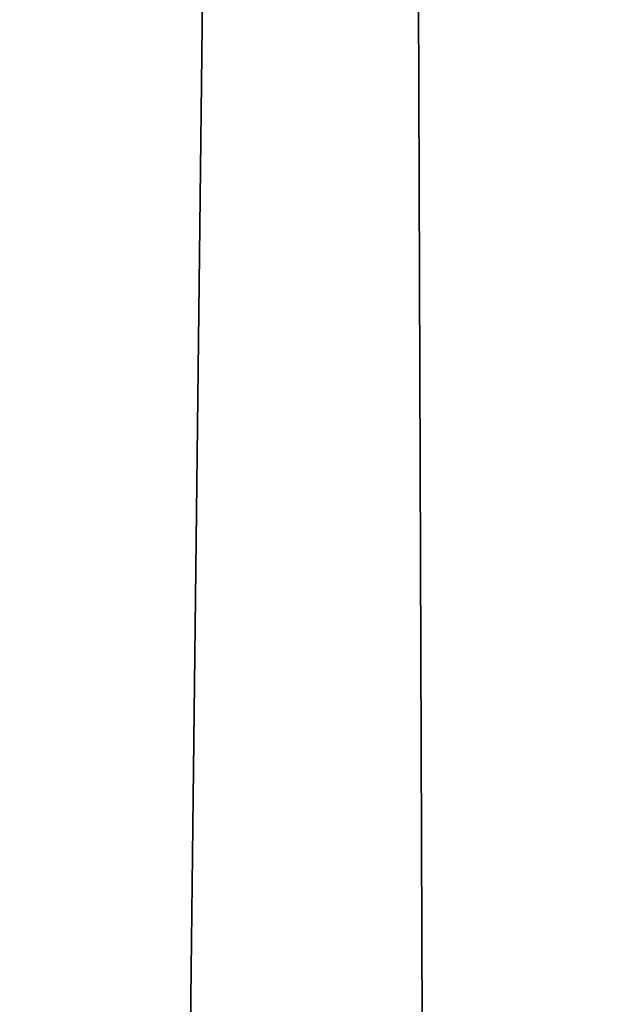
# Model space of a CAD drawing. Header units: millimetres. Extents: x -365 to 365, y -678 to 20.
# Tile 261 of 656: x -2.199 to -2.044, y -55.155 to -54.897. Entities that reach past the tile are written whole.
import ezdxf

# ---------------------------------------------------------------- set-up
doc = ezdxf.new("R2010")
doc.units = ezdxf.units.MM
doc.header["$LTSCALE"] = 65.185185
for name, color, linetype in [('237', 7, 'CONTINUOUS'), ('362', 7, 'CONTINUOUS'), ('375', 7, 'CONTINUOUS'), ('566', 7, 'CONTINUOUS'), ('568', 7, 'CONTINUOUS')]:
    doc.layers.add(name, color=color, linetype=linetype)

msp = doc.modelspace()

# ---------------------------------------------------------------- linework, layer by layer
at = {"layer": '237', "linetype": 'CONTINUOUS'}
for points in [[(-2.02482, -74.85131, -2.96229), (-2.2, -25, -1.35), (-2.63505, -74.85131, -1.35), (-2.02482, -74.85131, -2.96229)], [(-1.87094, -25.60872, -2.45872), (-2.2, -25, -1.35), (-2.02482, -74.85131, -2.96229), (-1.87094, -25.60872, -2.45872)]]:
    msp.add_3dface(points, dxfattribs=at)
at = {"layer": '362', "linetype": 'CONTINUOUS'}
for points in [[(-2, -74.7, 19.85), (-2, 0, 19.85), (-4.0572, -6.35385, 19.03356), (-2, -74.7, 19.85)], [(-2, -74.7, 19.85), (-4.0572, -6.35385, 19.03356), (-4.12132, -74.7, 18.97132), (-2, -74.7, 19.85)]]:
    msp.add_3dface(points, dxfattribs=at)
at = {"layer": '375', "linetype": 'CONTINUOUS'}
for points in [[(-2, -41.71041, -6.15), (-2.34238, -71.5, -6.28562), (-2.35355, -41.71041, -6.29645), (-2, -41.71041, -6.15)], [(-2, -71.5, -6.15), (-2.34238, -71.5, -6.28562), (-2, -41.71041, -6.15), (-2, -71.5, -6.15)]]:
    msp.add_3dface(points, dxfattribs=at)
at = {"layer": '566', "linetype": 'CONTINUOUS'}
for points in [[(-2.09344, -12.78906, 15.05), (-1.90988, -11.79268, 15.84282), (-2.63505, -74.85131, 15.05), (-2.09344, -12.78906, 15.05)], [(-2.63505, -74.85131, 15.05), (-1.90988, -11.79268, 15.84282), (-2.02482, -74.85131, 16.66229), (-2.63505, -74.85131, 15.05)]]:
    msp.add_3dface(points, dxfattribs=at)
at = {"layer": '568', "linetype": 'CONTINUOUS'}
msp.add_3dface([(-2.63505, -74.85131, 15.05), (-2.3244, -39.25501, 14.79324), (-2.09344, -12.78906, 15.05), (-2.63505, -74.85131, 15.05)], dxfattribs=at)

doc.saveas('drawing.dxf')
